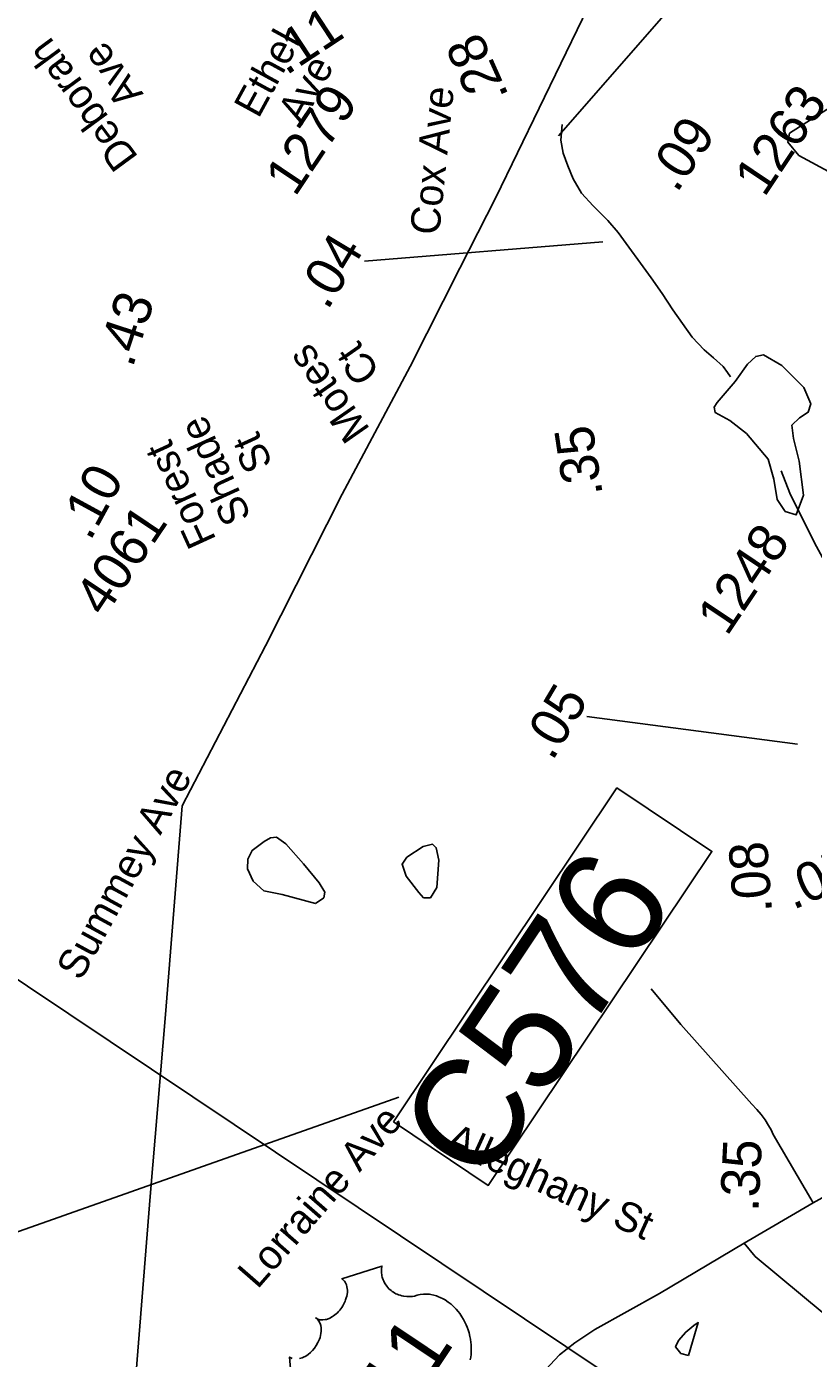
# Model space of a CAD drawing. Extents: x 1716282 to 1717158, y 799307 to 801078.
# Drawn here: x 1716939.9 to 1716976.7, y 800803.5 to 800865.9 of the extents above; entities that cross this region are included whole.
import ezdxf

# ---------------------------------------------------------------- set-up
doc = ezdxf.new("R2010")
doc.units = 0
for name, color, linetype in [('Exist Hydrographic Misc Water Feature', 7, 'Continuous'), ('Exist Hydrographic Pond Under 1500 Sq Ft', 7, 'Continuous'), ('Exist Road Non-System Type 51', 7, 'Continuous'), ('Exist Road Non-System Type 51 Label', 7, 'Continuous'), ('Exist Road Primary Interstate Mileage Hundredths English Label', 7, 'Continuous'), ('Exist Road Primary Interstate Service Mileage Label', 7, 'Continuous'), ('Exist Road Primary Interstate Structure Culvert Number Label', 7, 'Continuous'), ('Exist Road Primary US Shield CELL', 7, 'Continuous'), ('Exist Road Primary US Shield Number Label', 7, 'Continuous'), ('Exist Road Secondary Mileage Hundredths English Label', 7, 'Continuous'), ('Exist Road Secondary Mileage Tenths English Label', 7, 'Continuous'), ('Exist Road Secondary Structure Standard Bridge Number Label', 7, 'Continuous'), ('Exist Road Secondary Type 51 Label', 7, 'Continuous'), ('Exist Road Secondary Type 51 Number Label', 7, 'Continuous'), ('Exist Utilities Electrical Transmission Line', 7, 'Continuous'), ('Prop DSN Text', 7, 'Continuous')]:
    doc.layers.add(name, color=color, linetype=linetype)

msp = doc.modelspace()

# ---------------------------------------------------------------- linework, layer by layer
at = {"layer": 'Exist Hydrographic Misc Water Feature'}
for points in [[(1716964.982, 800861.317), (1716964.91, 800860.593), (1716965.024, 800859.988), (1716965.242, 800859.383), (1716965.5, 800858.784), (1716965.879, 800858.105), (1716966.427, 800857.518), (1716967.12, 800856.834), (1716967.604, 800856.26), (1716969.15, 800854.15), (1716969.664, 800853.41), (1716970.162, 800852.65), (1716971.073, 800851.36), (1716971.622, 800850.775), (1716972.068, 800850.399), (1716972.522, 800849.984), (1716972.719, 800849.707), (1716972.863, 800849.506)], [(1716975.234, 800845.108), (1716975.641, 800844.058), (1716976.79, 800841.729), (1716977.168, 800841.048), (1716977.725, 800840.423), (1716978.353, 800839.852), (1716979.407, 800839.028), (1716980.062, 800838.65), (1716980.862, 800838.279), (1716981.543, 800837.99), (1716982.337, 800837.867), (1716982.659, 800837.825), (1716983.142, 800837.915)], [(1716970.888, 800803.674), (1716970.536, 800803.775), (1716970.29, 800804.083), (1716970.422, 800804.38), (1716970.765, 800804.778), (1716971.146, 800805.079), (1716971.349, 800805.222), (1716971.273, 800804.957), (1716970.888, 800803.674)]]:
    msp.add_lwpolyline(points, dxfattribs=at)
at = {"layer": 'Exist Hydrographic Pond Under 1500 Sq Ft'}
for points in [[(1716979.436, 800857.953), (1716977.651, 800859.014), (1716976.067, 800859.871), (1716975.54, 800860.494), (1716975.618, 800860.913), (1716977.377, 800862.03), (1716978.046, 800862.324), (1716978.466, 800862.448), (1716978.714, 800862.012), (1716978.65, 800861.313), (1716978.992, 800861.017), (1716979.566, 800860.565), (1716980.032, 800860.456), (1716980.326, 800859.787), (1716980.682, 800859.211), (1716981.35, 800858.697), (1716981.675, 800858.074), (1716981.472, 800857.67), (1716980.664, 800857.672), (1716980.042, 800857.75), (1716979.436, 800857.953)], [(1716973.08, 800849.292), (1716972.242, 800848.304), (1716972.099, 800848.09), (1716972.149, 800847.835), (1716972.831, 800847.466), (1716973.615, 800846.853), (1716974.622, 800845.648), (1716974.886, 800844.719), (1716975.047, 800843.771), (1716975.423, 800843.209), (1716975.932, 800843.045), (1716976.281, 800843.962), (1716976.07, 800845.564), (1716975.807, 800846.625), (1716975.737, 800847.247), (1716976.095, 800847.583), (1716976.493, 800847.848), (1716976.626, 800848.246), (1716976.291, 800849.001), (1716975.264, 800850.043), (1716974.398, 800850.534), (1716974.041, 800850.463), (1716973.663, 800850.096), (1716973.08, 800849.292)], [(1716953.425, 800824.842), (1716951.867, 800825.27), (1716951.008, 800825.446), (1716950.509, 800825.889), (1716950.243, 800826.465), (1716950.261, 800826.924), (1716950.462, 800827.332), (1716951.03, 800827.748), (1716951.322, 800827.914), (1716951.597, 800827.947), (1716952.047, 800827.646), (1716952.862, 800826.703), (1716953.602, 800825.809), (1716953.86, 800825.383), (1716953.826, 800825.116), (1716953.425, 800824.842)], [(1716958.467, 800827.511), (1716957.699, 800827.012), (1716957.482, 800826.687), (1716957.681, 800826.119), (1716958.263, 800825.368), (1716958.488, 800825.109), (1716958.813, 800825.108), (1716959.106, 800825.6), (1716959.2, 800826.876), (1716959.084, 800827.46), (1716958.901, 800827.619), (1716958.467, 800827.511)]]:
    msp.add_lwpolyline(points, dxfattribs=at)
at = {"layer": 'Exist Road Non-System Type 51'}
msp.add_line((1716973.505, 800808.938), (1716976.738, 800810.835), dxfattribs=at)
for points in [[(1716969.147, 800820.849), (1716970.541, 800819.188), (1716973.865, 800815.445), (1716974.098, 800815.198), (1716974.29, 800814.964), (1716974.48, 800814.715), (1716974.644, 800814.452), (1716974.757, 800814.251), (1716974.861, 800814.037), (1716976.738, 800810.835)], [(1716976.738, 800810.835), (1716977.015, 800810.994), (1716978.035, 800811.562), (1716978.723, 800812.002), (1716979.586, 800812.619), (1716980.744, 800813.517), (1716982.096, 800814.782), (1716984.845, 800817.59), (1716986.466, 800819.281), (1716988.019, 800820.774)], [(1716948.638, 800785.327), (1716949.211, 800785.63), (1716949.835, 800786.111), (1716953.981, 800788.63), (1716954.533, 800789.085), (1716955.014, 800789.572), (1716955.648, 800790.354), (1716958.94, 800795.253), (1716963.242, 800801.796), (1716963.782, 800802.562), (1716964.861, 800803.714), (1716965.57, 800804.269), (1716966.514, 800804.893), (1716969.529, 800806.587), (1716973.505, 800808.938)], [(1716973.505, 800808.938), (1716974.013, 800808.323), (1716978.357, 800804.709)]]:
    msp.add_lwpolyline(points, dxfattribs=at)
at = {"layer": 'Exist Road Primary Interstate Structure Culvert Number Label'}
msp.add_line((1716926.724, 800804.972), (1716957.324, 800815.781), dxfattribs=at)
msp.add_lwpolyline([(1716957.078, 800814.618), (1716967.545, 800830.257), (1716971.988, 800827.284), (1716961.52, 800811.645)], close=True, dxfattribs=at)
at = {"layer": 'Exist Road Primary US Shield CELL'}
for points in [[(1716952.688, 800803.538), (1716952.801, 800803.572), (1716952.869, 800803.601), (1716952.975, 800803.657), (1716953.082, 800803.728), (1716953.188, 800803.818), (1716953.286, 800803.915), (1716953.382, 800804.029), (1716953.466, 800804.15), (1716953.544, 800804.288), (1716953.614, 800804.452), (1716953.641, 800804.531), (1716953.666, 800804.623), (1716953.684, 800804.712), (1716953.694, 800804.815), (1716953.695, 800804.903), (1716953.693, 800804.974), (1716953.673, 800805.086), (1716953.642, 800805.185), (1716953.619, 800805.233), (1716953.596, 800805.277), (1716953.537, 800805.356), (1716953.508, 800805.386), (1716953.441, 800805.439), (1716953.503, 800805.403), (1716953.544, 800805.385), (1716953.587, 800805.37), (1716953.636, 800805.359), (1716953.709, 800805.35), (1716953.774, 800805.35), (1716953.88, 800805.362), (1716953.937, 800805.375), (1716953.985, 800805.39), (1716954.103, 800805.437), (1716954.223, 800805.504), (1716954.278, 800805.54), (1716954.331, 800805.579), (1716954.394, 800805.631), (1716954.455, 800805.687), (1716954.511, 800805.746), (1716954.566, 800805.808), (1716954.618, 800805.874), (1716954.658, 800805.93), (1716954.703, 800806), (1716954.743, 800806.066), (1716954.779, 800806.137), (1716954.816, 800806.218), (1716954.842, 800806.285), (1716954.873, 800806.376), (1716954.895, 800806.462), (1716954.909, 800806.541), (1716954.921, 800806.648), (1716954.924, 800806.739), (1716954.917, 800806.812), (1716954.903, 800806.902), (1716954.877, 800806.996), (1716954.853, 800807.057), (1716954.822, 800807.11), (1716954.787, 800807.163), (1716954.744, 800807.21), (1716954.703, 800807.245), (1716954.666, 800807.272), (1716956.543, 800807.87), (1716956.535, 800807.832), (1716956.522, 800807.74), (1716956.518, 800807.663), (1716956.521, 800807.533), (1716956.53, 800807.473), (1716956.54, 800807.411), (1716956.555, 800807.351), (1716956.57, 800807.296), (1716956.596, 800807.225), (1716956.625, 800807.157), (1716956.66, 800807.087), (1716956.694, 800807.03), (1716956.77, 800806.922), (1716956.823, 800806.859), (1716956.87, 800806.81), (1716956.974, 800806.719), (1716957.026, 800806.678), (1716957.08, 800806.642), (1716957.138, 800806.607), (1716957.196, 800806.576), (1716957.26, 800806.548), (1716957.316, 800806.524), (1716957.388, 800806.499), (1716957.474, 800806.474), (1716957.562, 800806.455), (1716957.712, 800806.44), (1716957.876, 800806.439), (1716957.975, 800806.45), (1716958.065, 800806.467), (1716958.185, 800806.501), (1716958.251, 800806.518), (1716958.333, 800806.535), (1716958.48, 800806.553), (1716958.546, 800806.556), (1716958.617, 800806.556), (1716958.688, 800806.552), (1716958.763, 800806.546), (1716958.827, 800806.538), (1716958.966, 800806.51), (1716959.095, 800806.471), (1716959.161, 800806.449), (1716959.303, 800806.388), (1716959.371, 800806.356), (1716959.5, 800806.284), (1716959.649, 800806.185), (1716959.782, 800806.079), (1716959.928, 800805.943), (1716960.012, 800805.855), (1716960.104, 800805.745), (1716960.181, 800805.646), (1716960.288, 800805.49), (1716960.359, 800805.367), (1716960.438, 800805.217), (1716960.482, 800805.12), (1716960.527, 800805.013), (1716960.574, 800804.884), (1716960.62, 800804.739), (1716960.66, 800804.576), (1716960.685, 800804.448), (1716960.708, 800804.288), (1716960.717, 800804.194), (1716960.725, 800804.065), (1716960.724, 800803.894), (1716960.714, 800803.732), (1716960.698, 800803.599), (1716960.677, 800803.486)], [(1716952.38, 800801.641), (1716952.217, 800803.604), (1716952.272, 800803.572), (1716952.344, 800803.543)]]:
    msp.add_lwpolyline(points, dxfattribs=at)
at = {"layer": 'Exist Road Secondary Mileage Hundredths English Label'}
msp.add_line((1716966.882, 800855.822), (1716955.722, 800854.931), dxfattribs=at)
at = {"layer": 'Exist Road Secondary Mileage Tenths English Label'}
msp.add_line((1716975.991, 800832.3), (1716966.136, 800833.602), dxfattribs=at)
at = {"layer": 'Exist Road Secondary Structure Standard Bridge Number Label'}
msp.add_line((1716964.807, 800860.796), (1716992.417, 800892.393), dxfattribs=at)
at = {"layer": 'Exist Utilities Electrical Transmission Line'}
msp.add_lwpolyline([(1716944.8, 800799.971), (1716945.692, 800811.122), (1716946.399, 800819.65), (1716947.188, 800829.422), (1716951.09, 800836.913), (1716954.684, 800844.014), (1716957.855, 800849.995), (1716960.182, 800854.593), (1716961.868, 800857.902), (1716966.945, 800868.385), (1716970.788, 800876.406), (1716975.857, 800880.798), (1716979.659, 800883.813)], dxfattribs=at)
at = {"layer": 'Prop DSN Text'}
msp.add_lwpolyline([(1716644.267, 800417.02), (1716922.463, 800832.664), (1716967.08, 800802.801), (1716688.884, 800387.158)], close=True, dxfattribs=at)

# ---------------------------------------------------------------- texts
at = {"layer": 'Exist Road Non-System Type 51 Label'}
for s, rotation, p in [('Lorraine Ave', 48.91699, (1716950.714, 800806.751)), ('Alleghany St', 335.53821, (1716959.426, 800813.354))]:
    msp.add_text(s, height=1.3775, rotation=rotation, dxfattribs=at).set_placement(p)
at = {"layer": 'Exist Road Primary Interstate Mileage Hundredths English Label'}
msp.add_text('.43', height=1.8125, rotation=71.77652, dxfattribs=at).set_placement((1716944.861, 800849.893))
at = {"layer": 'Exist Road Primary Interstate Service Mileage Label'}
for s, rotation, p in [('.11', 33.3761, (1716952.057, 800863.597)), ('.10', 61.41471, (1716942.879, 800841.78))]:
    msp.add_text(s, height=1.8125, rotation=rotation, dxfattribs=at).set_placement(p)
at = {"layer": 'Exist Road Primary Interstate Structure Culvert Number Label'}
msp.add_text('C576', height=5.075, rotation=56.20506, dxfattribs=at).set_placement((1716961.317, 800811.501))
at = {"layer": 'Exist Road Primary US Shield Number Label'}
msp.add_text('311', height=2.8275, rotation=56.20506, dxfattribs=at).set_placement((1716956.425, 800798.975))
at = {"layer": 'Exist Road Secondary Mileage Hundredths English Label'}
for s, rotation, p in [('.04', 58.96157, (1716953.993, 800852.585)), ('.35', 98.58551, (1716966.886, 800843.994)), ('.05', 23.87624, (1716975.794, 800824.533))]:
    msp.add_text(s, height=1.8125, rotation=rotation, dxfattribs=at).set_placement(p)
at = {"layer": 'Exist Road Secondary Mileage Tenths English Label'}
for s, rotation, p in [('.28', 114.16566, (1716962.502, 800862.663)), ('.09', 56.18107, (1716970.345, 800858.076)), ('.05', 59.32077, (1716964.523, 800831.477)), ('.08', 94.10402, (1716974.81, 800824.447)), ('.35', 87.10766, (1716974.167, 800810.392))]:
    msp.add_text(s, height=1.8125, rotation=rotation, dxfattribs=at).set_placement(p)
at = {"layer": 'Exist Road Secondary Type 51 Label'}
for s, rotation, p in [('Ethel', 61.36856, (1716950.758, 800861.564)), ('Deborah', 126.33039, (1716945.167, 800859.792)), (' Ave', 126.33039, (1716945.7, 800862.34)), (' Ave', 61.36856, (1716952.562, 800860.823)), ('Cox Ave', 84.23822, (1716959.218, 800856.11)), (' Ct', 124.95219, (1716956.791, 800849.319)), ('Motes', 124.95219, (1716956.014, 800847.046)), (' Shade', 114.51831, (1716950.654, 800842.49)), (' St', 114.51831, (1716951.661, 800844.954)), ('Forest', 114.51831, (1716948.8, 800841.884)), ('Summey Ave', 61.41857, (1716942.445, 800821.179))]:
    msp.add_text(s, height=1.3775, rotation=rotation, dxfattribs=at).set_placement(p)
at = {"layer": 'Exist Road Secondary Type 51 Number Label'}
for s, p in [('1279', (1716952.474, 800857.898)), ('1263', (1716974.443, 800857.876)), ('4061', (1716943.553, 800838.212)), ('1248', (1716972.699, 800837.321))]:
    msp.add_text(s, height=1.8125, rotation=56.20506, dxfattribs=at).set_placement(p)

doc.saveas('drawing.dxf')
